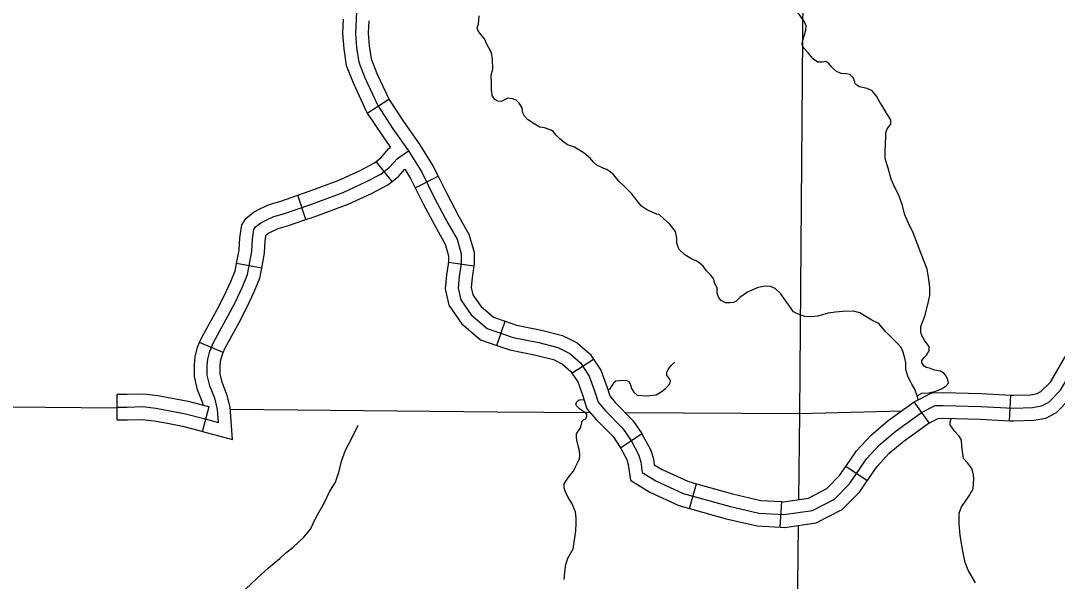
# Model space of a CAD drawing. Extents: x 8749 to 11879, y 13275 to 15339.
# Drawn here: x 10121.1 to 10242.5, y 14171.1 to 14236.6 of the extents above; entities that cross this region are included whole.
import ezdxf

# ---------------------------------------------------------------- set-up
doc = ezdxf.new("R2010")
doc.units = 0
for name, color, linetype in [('Level 32', 7, 'Continuous'), ('Level 35', 7, 'Continuous'), ('Level 5', 7, 'Continuous')]:
    doc.layers.add(name, color=color, linetype=linetype)

msp = doc.modelspace()

# ---------------------------------------------------------------- linework, layer by layer
at = {"layer": 'Level 32'}
for p, q in [((10161.71, 14225.85), (10164.22, 14227.49)), ((10164.63, 14217.85), (10162.75, 14220.19)), ((10167.31, 14217.12), (10170, 14218.46)), ((10154.52, 14213.38), (10153.56, 14216.23)), ((10149.36, 14207.7), (10146.41, 14208.26)), ((10171.21, 14208.41), (10174.18, 14207.97)), ((10176.87, 14198.67), (10177.86, 14201.5)), ((10144.84, 14197.85), (10142.08, 14199.03)), ((10185.67, 14195.42), (10188.18, 14197.07)), ((10132.41, 14189.96), (10132.41, 14192.96)), ((10236.89, 14189.86), (10237.04, 14192.86)), ((10227.47, 14189.62), (10225.73, 14192.06)), ((10142.43, 14188.61), (10143.21, 14191.51)), ((10191.34, 14186.69), (10193.84, 14188.36)), ((10220.21, 14182.83), (10217.73, 14184.52)), ((10199.43, 14179.6), (10200.25, 14182.49)), ((10210.05, 14177.4), (10210.23, 14180.4))]:
    msp.add_line(p, q, dxfattribs=at)
for points in [[(10156.67, 14245.71), (10158.76, 14244.86), (10159.42, 14244.15), (10160, 14242.91), (10160.4, 14240.82), (10160.49, 14238.68), (10160.4, 14236.77), (10160.31, 14235.17), (10160.44, 14233.52), (10160.71, 14231.79), (10161.47, 14229.88), (10162.93, 14226.72), (10164.71, 14224.01), (10166.53, 14221.42)], [(10158.9, 14236.81), (10158.81, 14235.15), (10158.95, 14233.35), (10159.25, 14231.4), (10160.09, 14229.29), (10161.62, 14225.99), (10161.71, 14225.85)], [(10161.89, 14236.64), (10161.81, 14235.19), (10161.93, 14233.7), (10162.17, 14232.18), (10162.84, 14230.47), (10164.25, 14227.45), (10164.22, 14227.49)], [(10164.22, 14227.49), (10165.95, 14224.85), (10167.78, 14222.25), (10169.39, 14219.66), (10170, 14218.46)], [(10161.71, 14225.85), (10163.47, 14223.17), (10164.42, 14221.81)], [(10144.29, 14189.66), (10144.18, 14191.19), (10143.89, 14192.37), (10143.27, 14193.94), (10142.98, 14195.19), (10142.98, 14196.32), (10143.05, 14197.08), (10143.27, 14197.99), (10143.71, 14199.03), (10145.4, 14202.08), (10146.27, 14203.75), (10147.09, 14205.53), (10147.69, 14206.96), (10148.2, 14209.65), (10148.26, 14211.09), (10148.44, 14212.22), (10148.64, 14212.54), (10149.26, 14213.02), (10149.8, 14213.29), (10150.75, 14213.76), (10151.9, 14214.08), (10154.99, 14215.13), (10158.88, 14216.57), (10161.54, 14217.79), (10163.3, 14218.71), (10164.32, 14219.53), (10165.23, 14220.55), (10166.53, 14221.42)], [(10162.75, 14220.19), (10163.28, 14220.62), (10164.24, 14221.69), (10164.42, 14221.81)], [(10166.53, 14221.42), (10168.08, 14218.93), (10169.59, 14215.91), (10171.15, 14212.97), (10172.22, 14211.1), (10172.7, 14209.37), (10172.7, 14208.26), (10172.48, 14206.75), (10172.35, 14205.37), (10172.66, 14203.99), (10173.86, 14202.26), (10175.72, 14200.65), (10178.79, 14199.59), (10181.77, 14199.01), (10184.03, 14198.43)], [(10153.56, 14216.23), (10154.49, 14216.54), (10158.3, 14217.96), (10160.88, 14219.14), (10162.47, 14219.97), (10162.75, 14220.19)], [(10164.63, 14217.85), (10165.36, 14218.44), (10166.1, 14219.27)], [(10166.1, 14219.27), (10166.77, 14218.2), (10167.31, 14217.12)], [(10170, 14218.46), (10170.93, 14216.59), (10172.46, 14213.69), (10173.61, 14211.69), (10174.2, 14209.58), (10174.2, 14208.15), (10174.18, 14207.97)], [(10154.52, 14213.38), (10155.49, 14213.71), (10159.45, 14215.18), (10162.2, 14216.45), (10164.12, 14217.44), (10164.63, 14217.85)], [(10167.31, 14217.12), (10168.26, 14215.22), (10169.83, 14212.25), (10170.82, 14210.52), (10171.2, 14209.16), (10171.2, 14208.37), (10171.21, 14208.41)], [(10146.41, 14208.26), (10146.7, 14209.82), (10146.77, 14211.24), (10147.01, 14212.77), (10147.52, 14213.56), (10148.46, 14214.3), (10149.13, 14214.64), (10150.22, 14215.17), (10151.46, 14215.51), (10153.56, 14216.23)], [(10228.17, 14191.63), (10229.1, 14191.65), (10233.52, 14191.54), (10237.36, 14191.34), (10239.56, 14191.41), (10240.63, 14191.61), (10241.47, 14192.05), (10242.87, 14193.45), (10245.42, 14197.81), (10246, 14198.77), (10246.27, 14199.16), (10247.16, 14201.11), (10247.69, 14202.45), (10247.85, 14203.31), (10247.82, 14203.78), (10247.49, 14204.65), (10246.31, 14206.03), (10245.54, 14206.83), (10245.31, 14207.28), (10245.2, 14207.9), (10245.31, 14208.5), (10245.94, 14210.12), (10247.8, 14213.9), (10248.79, 14216.18)], [(10149.36, 14207.7), (10149.69, 14209.47), (10149.76, 14210.94), (10149.86, 14211.59), (10150.07, 14211.75), (10150.46, 14211.95), (10151.29, 14212.35), (10152.35, 14212.65), (10154.52, 14213.38)], [(10142.08, 14199.03), (10142.36, 14199.69), (10144.08, 14202.79), (10144.92, 14204.41), (10145.72, 14206.14), (10146.24, 14207.39), (10146.41, 14208.26)], [(10144.84, 14197.85), (10145.06, 14198.38), (10146.72, 14201.37), (10147.61, 14203.09), (10148.46, 14204.93), (10149.13, 14206.52), (10149.36, 14207.7)], [(10171.21, 14208.41), (10170.99, 14206.93), (10170.83, 14205.27), (10171.26, 14203.38), (10172.74, 14201.24), (10174.96, 14199.33), (10176.87, 14198.67)], [(10174.18, 14207.97), (10173.97, 14206.57), (10173.86, 14205.46), (10174.06, 14204.6), (10174.98, 14203.27), (10176.49, 14201.98), (10177.86, 14201.5)], [(10177.86, 14201.5), (10179.18, 14201.04), (10182.1, 14200.47), (10184.57, 14199.84), (10186.27, 14198.96), (10187.8, 14197.64), (10188.18, 14197.07)], [(10142.51, 14191.7), (10142.46, 14191.92), (10141.83, 14193.49), (10141.48, 14195.02), (10141.48, 14196.39), (10141.56, 14197.32), (10141.84, 14198.46), (10142.08, 14199.03)], [(10142.43, 14188.61), (10145.94, 14187.66), (10145.66, 14191.43), (10145.32, 14192.83), (10144.7, 14194.39), (10144.48, 14195.36), (10144.48, 14196.26), (10144.53, 14196.83), (10144.7, 14197.51), (10144.84, 14197.85)], [(10176.87, 14198.67), (10178.4, 14198.14), (10181.44, 14197.55), (10183.49, 14197.02), (10184.57, 14196.46), (10185.53, 14195.64), (10185.67, 14195.42)], [(10184.03, 14198.43), (10185.42, 14197.71), (10186.66, 14196.64), (10187.69, 14195.09), (10188.35, 14193.26), (10188.75, 14192.02), (10189.64, 14190.99), (10191.64, 14188.95), (10192.62, 14187.48), (10193.46, 14185.93), (10193.73, 14185.06), (10193.9, 14183.81), (10195.5, 14182.84), (10198.7, 14181.37), (10204.08, 14179.86), (10207.54, 14179.06), (10210.47, 14178.88), (10213.81, 14179.37), (10216.38, 14180.7), (10218.16, 14182.48), (10220.16, 14185.41), (10221.71, 14187.1), (10223.62, 14188.7), (10226.6, 14190.84), (10228.17, 14191.63)], [(10188.18, 14197.07), (10189.03, 14195.76), (10189.77, 14193.75), (10190.09, 14192.77), (10190.74, 14192.01), (10192.81, 14189.9), (10193.84, 14188.36)], [(10237.04, 14192.86), (10237.38, 14192.84), (10239.4, 14192.9), (10240.13, 14193.04), (10240.57, 14193.27), (10241.67, 14194.38), (10243.57, 14197.61)], [(10185.67, 14195.42), (10186.34, 14194.41), (10186.93, 14192.78), (10187.42, 14191.27), (10188.54, 14189.98), (10190.47, 14188), (10191.34, 14186.69)], [(10236.89, 14189.86), (10237.35, 14189.84), (10239.72, 14189.91), (10241.13, 14190.17), (10242.37, 14190.83), (10244.07, 14192.53), (10246.16, 14196.1)], [(10132.41, 14192.96), (10133.59, 14192.96), (10135.5, 14193.01), (10137.18, 14192.81), (10138.86, 14192.51), (10140.74, 14192.15), (10142.95, 14191.58), (10143.21, 14191.51)], [(10225.73, 14192.06), (10225.82, 14192.13), (10227.79, 14193.12), (10229.1, 14193.15), (10233.58, 14193.04), (10237.04, 14192.86)], [(10217.73, 14184.52), (10218.98, 14186.35), (10220.68, 14188.19), (10222.7, 14189.89), (10225.73, 14192.06)], [(10132.41, 14191.46), (10133.61, 14191.46), (10135.43, 14191.51), (10136.97, 14191.33), (10138.59, 14191.04), (10140.41, 14190.68), (10142.56, 14190.13), (10144.29, 14189.66)], [(10132.41, 14189.96), (10133.63, 14189.96), (10135.36, 14190), (10136.75, 14189.84), (10138.31, 14189.56), (10140.08, 14189.22), (10142.18, 14188.68), (10142.43, 14188.61)], [(10220.21, 14182.83), (10221.34, 14184.48), (10222.75, 14186.02), (10224.54, 14187.52), (10227.47, 14189.62)], [(10227.38, 14189.55), (10228.54, 14190.14), (10229.1, 14190.15), (10233.46, 14190.04), (10236.89, 14189.86)], [(10193.84, 14188.36), (10193.9, 14188.26), (10194.85, 14186.51), (10195.2, 14185.39), (10195.29, 14184.72), (10196.21, 14184.16), (10199.22, 14182.78), (10200.25, 14182.49)], [(10191.33, 14186.71), (10192.07, 14185.34), (10192.26, 14184.73), (10192.52, 14182.9), (10194.8, 14181.51), (10198.18, 14179.96), (10199.43, 14179.6)], [(10210.23, 14180.4), (10210.41, 14180.38), (10213.34, 14180.81), (10215.49, 14181.93), (10217, 14183.44), (10217.73, 14184.52)], [(10200.25, 14182.49), (10204.45, 14181.31), (10207.76, 14180.55), (10210.23, 14180.4)], [(10210.05, 14177.4), (10210.54, 14177.37), (10214.27, 14177.92), (10217.28, 14179.48), (10219.32, 14181.52), (10220.21, 14182.83)], [(10199.43, 14179.6), (10203.71, 14178.4), (10207.33, 14177.57), (10210.05, 14177.4)]]:
    msp.add_lwpolyline(points, dxfattribs=at)
at = {"layer": 'Level 35'}
for points in [[(10215.72, 14231.64), (10215.37, 14231.86), (10214.96, 14231.81), (10214.46, 14231.78), (10213.95, 14232.14), (10213.67, 14232.47), (10213.34, 14232.85), (10212.76, 14233.46), (10212.63, 14233.86), (10212.66, 14234.27), (10212.88, 14234.98), (10213.06, 14235.59), (10213.09, 14236.05), (10212.83, 14236.58), (10212.4, 14237.19), (10212.1, 14237.62), (10212.02, 14238.21), (10212.02, 14238.51)], [(10176.41, 14230.95), (10176.36, 14232.12), (10176.23, 14232.91), (10175.67, 14234), (10175.42, 14234.51), (10175.01, 14235.04), (10174.68, 14235.45), (10174.58, 14235.8), (10174.71, 14236.26), (10174.81, 14237.22)], [(10178.16, 14227.58), (10177.85, 14227.45), (10177.42, 14227.2), (10176.99, 14227.25), (10176.63, 14227.45), (10176.31, 14227.91), (10176.25, 14228.62), (10176.23, 14229.33), (10176.2, 14230.3), (10176.41, 14230.95)], [(10225.59, 14211.84), (10225.08, 14212.96), (10224.65, 14213.93), (10224.3, 14215.15), (10223.92, 14216.24), (10223.43, 14217.2), (10223.05, 14218.12), (10222.67, 14219.41), (10222.34, 14220.51), (10222.34, 14221.42), (10222.42, 14223.07), (10222.39, 14223.53), (10222.57, 14224.02), (10222.98, 14224.55), (10222.98, 14225.04), (10222.5, 14225.85), (10222.06, 14226.56), (10221.71, 14227.12), (10221.33, 14227.83), (10220.8, 14228.44), (10220.21, 14228.72), (10219.32, 14228.9), (10219.02, 14229.1), (10218.79, 14229.35), (10218.79, 14229.51), (10218.59, 14229.99), (10218.18, 14230.34), (10217.75, 14230.45), (10217.17, 14230.47), (10216.63, 14230.7), (10216.08, 14231.21), (10215.72, 14231.64)], [(10187.11, 14221.14), (10185.95, 14221.87), (10185.16, 14222.15), (10184.7, 14222.45), (10184.2, 14222.88), (10183.82, 14223.26), (10183.49, 14223.64), (10183.23, 14223.85), (10182.47, 14224.1), (10181.91, 14224.2), (10181.25, 14224.58), (10180.47, 14225.09), (10180.11, 14225.5), (10179.91, 14225.88), (10179.83, 14226.46), (10179.48, 14227.02), (10179.15, 14227.35), (10178.69, 14227.53), (10178.16, 14227.58)], [(10191.17, 14217.89), (10190.54, 14218.65), (10190.16, 14218.95), (10189.73, 14219.26), (10189.4, 14219.38), (10188.58, 14219.76), (10188.2, 14220.12), (10187.8, 14220.58), (10187.11, 14221.14)], [(10200.37, 14208.5), (10199.57, 14208.83), (10198.86, 14209.26), (10198.22, 14209.89), (10197.94, 14210.58), (10197.94, 14211.21), (10197.79, 14211.98), (10197.08, 14212.89), (10196.39, 14213.53), (10195.86, 14213.98), (10195.61, 14214.01), (10194.8, 14214.39), (10194.26, 14214.64), (10193.81, 14214.95), (10193.27, 14215.61), (10192.66, 14216.4), (10191.78, 14217.31), (10191.17, 14217.89)], [(10226.51, 14200.88), (10226.96, 14202.08), (10227.32, 14203.45), (10227.55, 14204.52), (10227.55, 14205.49), (10227.44, 14206.4), (10227.24, 14207.59), (10226.61, 14209.17), (10225.59, 14211.84)], [(10205.32, 14204.27), (10204.87, 14203.86), (10204.56, 14203.68), (10204.15, 14203.65), (10203.65, 14203.65), (10203.14, 14203.91), (10202.84, 14204.24), (10202.68, 14204.77), (10202.66, 14205.38), (10202.35, 14206.04), (10202.28, 14206.42), (10201.92, 14206.9), (10201.41, 14207.41), (10201.01, 14207.95), (10200.37, 14208.5)], [(10219.37, 14202.5), (10218.64, 14202.67), (10217.37, 14202.65), (10216.51, 14202.57), (10215.67, 14202.44), (10214.45, 14202.09), (10213.69, 14202.01), (10212.93, 14202.04), (10212.42, 14202.21), (10211.61, 14202.59), (10211.15, 14203.25), (10210.65, 14203.92), (10210.06, 14204.73), (10209.45, 14205.31), (10208.89, 14205.57), (10208.21, 14205.62), (10207.35, 14205.39), (10206.23, 14204.91), (10205.32, 14204.27)], [(10226.09, 14192.76), (10225.82, 14193.56), (10225.46, 14194.14), (10225.33, 14194.37), (10225.13, 14194.73), (10225, 14195.06), (10224.75, 14195.87), (10224.75, 14196.63), (10224.65, 14197.19), (10224.42, 14197.9), (10224.19, 14198.44), (10223.81, 14198.84), (10223.3, 14199.38), (10222.39, 14200.27), (10221.91, 14200.85), (10221.58, 14201.23), (10220.77, 14201.64), (10219.37, 14202.5)], [(10226.09, 14192.76), (10226.61, 14193.08), (10227.44, 14193.13), (10228.26, 14193.33), (10228.94, 14193.61), (10229.42, 14193.89), (10229.73, 14194.27), (10229.68, 14194.65), (10229.45, 14195.14), (10229.25, 14195.39), (10228.79, 14195.67), (10228.1, 14195.77), (10227.5, 14196), (10227.14, 14196.08), (10226.84, 14196.3), (10226.63, 14196.63), (10226.61, 14196.91), (10226.91, 14197.27), (10227.17, 14197.52), (10227.47, 14198.08), (10227.47, 14198.56), (10226.99, 14199.2), (10226.58, 14199.91), (10226.51, 14200.27), (10226.51, 14200.88)], [(10191.23, 14194.57), (10191.99, 14194.6), (10192.32, 14194.45), (10192.47, 14194.19), (10192.62, 14193.63), (10192.9, 14193.2), (10193.31, 14192.87), (10194.42, 14192.79), (10195.51, 14192.9), (10196.1, 14193.25), (10196.61, 14193.63), (10197.14, 14194.17), (10197.21, 14194.5), (10197.04, 14194.83), (10196.78, 14195.16), (10196.76, 14195.49), (10196.96, 14195.94), (10197.32, 14196.38), (10197.7, 14196.73)], [(10189.88, 14193.4), (10190.19, 14193.66), (10190.47, 14194.14), (10190.57, 14194.34), (10190.82, 14194.52), (10191.23, 14194.57)], [(10186.84, 14189.76), (10187.02, 14189.95), (10187.3, 14190.08), (10187.42, 14190.38), (10187.4, 14190.58), (10187.25, 14190.81), (10186.92, 14190.99), (10186.54, 14191.25), (10186.18, 14191.6), (10186.13, 14191.83), (10186.26, 14192.11), (10186.51, 14192.31), (10187.07, 14192.34)], [(10226.18, 14192.31), (10226.09, 14192.76)], [(10158.41, 14183.96), (10158.69, 14185.13), (10159.15, 14186.42), (10159.93, 14187.9), (10160.64, 14189.35)], [(10186.07, 14179.21), (10185.67, 14180.21), (10185.24, 14180.9), (10184.89, 14181.56), (10184.76, 14181.96), (10184.76, 14182.5), (10185.17, 14183.16), (10185.57, 14183.67), (10185.83, 14183.97), (10186.08, 14184.48), (10186.33, 14184.94), (10186.56, 14185.44), (10186.59, 14185.83), (10186.54, 14186.33), (10186.41, 14186.92), (10186.23, 14187.6), (10186.18, 14187.96), (10186.21, 14188.34), (10186.51, 14188.8), (10186.71, 14189.1), (10186.82, 14189.61), (10186.84, 14189.76)], [(10229.95, 14189.69), (10230.04, 14190.13)], [(10230.99, 14179.05), (10231.27, 14179.81), (10231.67, 14180.35), (10232.18, 14181.06), (10232.64, 14181.9), (10232.71, 14183.09), (10232.66, 14183.55), (10232.46, 14184.28), (10231.95, 14184.92), (10231.49, 14185.45), (10231.37, 14186.27), (10231.29, 14186.85), (10231.27, 14187.59), (10231.01, 14188.04), (10230.48, 14188.6), (10230.3, 14188.88), (10229.95, 14189.39), (10229.95, 14189.69)], [(10155.7, 14178.52), (10156.69, 14180.3), (10157.29, 14181.55), (10157.98, 14182.69), (10158.41, 14183.96)], [(10146.41, 14167.69), (10146.92, 14168.99), (10147.45, 14170.18), (10148.82, 14171.45), (10150.14, 14172.67), (10151.46, 14173.74), (10152.12, 14174.38), (10153.04, 14175.09), (10154.28, 14176.23), (10155.07, 14177.17), (10155.7, 14178.52)], [(10184.75, 14171.29), (10184.9, 14172.91), (10185.2, 14173.78), (10185.81, 14174.89), (10186.12, 14176.93), (10186.17, 14177.89), (10186.17, 14178.5), (10186.07, 14179.21)], [(10232.92, 14170.89), (10232.05, 14172.39), (10231.7, 14173.28), (10231.42, 14174.6), (10231.09, 14176.45), (10231.01, 14177.83), (10230.99, 14179.05)]]:
    msp.add_lwpolyline(points, dxfattribs=at)
at = {"layer": 'Level 5'}
for points in [[(10213.15, 14298.47), (10212.3, 14190.7)], [(10104.82, 14191.93), (10119.81, 14191.49), (10132.41, 14191.36)], [(10145.68, 14191.22), (10176.87, 14190.9), (10187.79, 14190.83)], [(10191.94, 14190.81), (10212.3, 14190.7)], [(10212.3, 14190.7), (10212.19, 14180.65)], [(10212.3, 14190.7), (10224.3, 14191.03)], [(10212.15, 14177.61), (10211.08, 14083.47)]]:
    msp.add_lwpolyline(points, dxfattribs=at)

doc.saveas('drawing.dxf')
